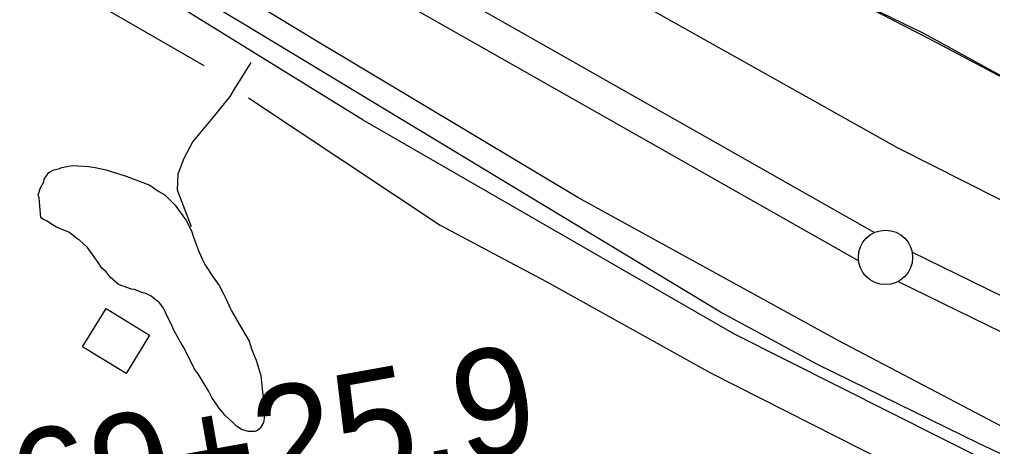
# Model space of a CAD drawing. Extents: x 3161514 to 3199414, y 831166 to 856601.
# Drawn here: x 3194222 to 3195118, y 846162 to 846555 of the extents above; entities that cross this region are included whole.
import ezdxf

# ---------------------------------------------------------------- set-up
doc = ezdxf.new("R2010")
doc.units = 0
for name, color, linetype in [('V-BLDG-OTLN', 7, 'Continuous'), ('V-BORW-LINE', 7, 'Continuous'), ('V-LEVE-TOET', 7, 'Continuous'), ('V-ROAD-CNTR', 7, 'Continuous'), ('V-SITE-VEGE', 7, 'Continuous'), ('V-SURV-IDEN', 7, 'Continuous'), ('V-SURV-LINE', 7, 'Continuous'), ('V-TOPO-SHOR', 7, 'Continuous'), ('V-WETL-SWMP', 7, 'Continuous')]:
    doc.layers.add(name, color=color, linetype=linetype)

msp = doc.modelspace()

# ---------------------------------------------------------------- linework, layer by layer
at = {"layer": 'V-BLDG-OTLN'}
msp.add_lwpolyline([(3194301.96, 846288.8), (3194341.9, 846264.31), (3194320.27, 846229.04), (3194280.33, 846253.53)], close=True, dxfattribs=at)
at = {"layer": 'V-BORW-LINE'}
msp.add_spline([(3194602.88, 847069.85), (3194575.87, 847110.17), (3194547.03, 847120.68), (3194457.58, 847119.19), (3194366.45, 847145.63), (3194258, 847192.86), (3194228.15, 847223.95), (3194227.62, 847247.86), (3194321.38, 847251.47), (3194333.12, 847328.21), (3194340.14, 847375.18), (3194332.7, 847406.95), (3194296.3, 847413.53), (3194262.11, 847433.52), (3194215.71, 847445.62), (3194145.95, 847449.24), (3194103.95, 847498.28), (3194084.11, 847504.72), (3194049.94, 847507.61), (3194007.97, 847494.32), (3194008.4, 847478.79), (3193996.03, 847456.37), (3193997.01, 847423.89), (3193978.52, 847389.56), (3193990.09, 847331.44), (3193948.4, 847301.13), (3193955.13, 847275.83), (3193969.39, 847253.56), (3194023.81, 847249.86), (3194123.13, 847223.18), (3194170.45, 847198.88), (3194298.6, 847102.54), (3194359.03, 847068.97), (3194377.1, 847062.6), (3194480.07, 846995.23), (3194645.36, 846858.6), (3194711.29, 846830.1), (3194803.13, 846760.09), (3194846.45, 846741.59), (3194967.03, 846667.42), (3195071.3, 846623.62), (3195217.07, 846544.55), (3195322.98, 846476), (3195428.75, 846443.06), (3195566.51, 846379.66), (3195648.42, 846343.02), (3195715.01, 846322.25), (3195727.93, 846327.72), (3195733.54, 846331.37)], degree=3, dxfattribs=at)
at = {"layer": 'V-LEVE-TOET'}
for points in [[(3193404.86, 847427.24), (3193527.89, 847325.6), (3193649.29, 847229.77), (3193719.24, 847185.35), (3193763.87, 847155.6), (3193799.79, 847137.63), (3193847.07, 847108.61), (3193910.45, 847071.39), (3194020.18, 847012.19), (3194175.21, 846928.72), (3194351.66, 846834.44), (3194473.32, 846757.13), (3194796.93, 846567.34), (3195030.22, 846437.03), (3195186.65, 846358.16), (3195366.98, 846264.24), (3195469.06, 846215.06)], [(3195462.09, 846012.46), (3195310.44, 846089.95), (3195144.3, 846171.24), (3194976, 846259.57), (3194736.17, 846391.08), (3194492.21, 846536.68), (3194244.33, 846687.2), (3193962, 846845.82), (3193683.2, 847005.52), (3193619.81, 847045.22), (3193527.17, 847108.74), (3193464.65, 847151.09), (3193385.26, 847210.99), (3193298.21, 847283.72), (3193152.47, 847408)]]:
    msp.add_lwpolyline(points, dxfattribs=at)
at = {"layer": 'V-ROAD-CNTR'}
for points in [[(3195659.8, 845877.54), (3195265.97, 846071.64), (3194879.98, 846265.69), (3194538.59, 846461.9), (3194202.61, 846669.52), (3193950.64, 846810.1), (3193717.39, 846938.11), (3193617.36, 846997.34), (3193553.01, 847034.42), (3193467.21, 847094.57), (3193369.18, 847163.95), (3193143.37, 847360.5)], [(3194435.22, 846515.2), (3194428.26, 846503.63), (3194420.66, 846492.14), (3194415.84, 846483.74), (3194400.19, 846464.64), (3194381.84, 846442.46), (3194373.46, 846426.92), (3194367.95, 846412.48), (3194367.49, 846398.06), (3194380.29, 846364.17)]]:
    msp.add_lwpolyline(points, dxfattribs=at)
at = {"layer": 'V-SITE-VEGE'}
msp.add_lwpolyline([(3195575.91, 846284.33), (3195564.29, 846288.19), (3195557.91, 846292.57), (3195555.02, 846298.5), (3195550.89, 846316.08), (3195548.69, 846319.48), (3195545.19, 846321.78), (3195540.97, 846322.92), (3195535.58, 846323.2), (3195509.28, 846320.9), (3195490.51, 846323.74), (3195477.5, 846327.75), (3195451.53, 846340.69), (3195431.49, 846346.23), (3195273.75, 846423.67), (3195061.08, 846536.08), (3194748.11, 846696.66), (3194575.57, 846797.02), (3194354.88, 846961.61), (3194210.43, 847057.96)], dxfattribs=at)
msp.add_lwpolyline([(3194241.82, 846372.24), (3194240.3, 846390.74), (3194239.33, 846393.58), (3194240.27, 846395.96), (3194241.2, 846399.29), (3194244.48, 846405.48), (3194244.95, 846407.85), (3194249.18, 846414.05), (3194253.91, 846416.45), (3194258.18, 846417.42), (3194261.02, 846418.39), (3194267.18, 846419.84), (3194270.98, 846420.34), (3194286.17, 846419.48), (3194291.87, 846418.56), (3194301.85, 846416.24), (3194308.5, 846414.38), (3194314.69, 846412.52), (3194320.39, 846410.65), (3194342.27, 846402.23), (3194350.37, 846396.58), (3194356.09, 846393.29), (3194365.63, 846383.85), (3194375.68, 846369.67), (3194380.48, 846360.21), (3194382.41, 846354.52), (3194387.23, 846341.26), (3194391.55, 846331.8), (3194393.47, 846328.48), (3194400.65, 846317.61), (3194405.91, 846310.04), (3194409.75, 846302.95), (3194412.15, 846298.21), (3194416, 846289.69), (3194417.43, 846286.85), (3194427.5, 846269.35), (3194433.73, 846258.94), (3194436.15, 846250.89), (3194440, 846241.42), (3194444.35, 846227.2), (3194445.86, 846212.02), (3194446.85, 846205.39), (3194447.37, 846197.32), (3194447.42, 846187.83), (3194446.97, 846184.03), (3194443.68, 846178.79), (3194441.31, 846176.88), (3194438.95, 846175.92), (3194432.77, 846175.88), (3194426.59, 846177.74), (3194421.83, 846181.04), (3194418.01, 846184.81), (3194411.33, 846190.95), (3194409.42, 846193.31), (3194405.6, 846197.56), (3194399.38, 846207.02), (3194396.5, 846212.7), (3194385.96, 846229.72), (3194384.05, 846232.08), (3194373.01, 846253.85), (3194371.58, 846255.74), (3194369.18, 846260), (3194364.38, 846268.99), (3194362.46, 846273.25), (3194356.7, 846285.09), (3194354.77, 846289.35), (3194352.38, 846292.66), (3194350.95, 846294.07), (3194343.32, 846300.2), (3194338.56, 846302.54), (3194334.76, 846303.47), (3194328.1, 846306.28), (3194325.25, 846306.74), (3194313.36, 846310.94), (3194305.73, 846317.55), (3194301.9, 846322.74), (3194298.09, 846326.05), (3194294.74, 846331.25), (3194284.69, 846344.95), (3194280.88, 846348.73), (3194277.06, 846352.03), (3194275.16, 846352.97), (3194273.24, 846354.86), (3194267.53, 846359.1), (3194263.72, 846360.5), (3194258.49, 846362.84), (3194256.11, 846363.78), (3194253.25, 846365.66), (3194247.06, 846369.42), (3194244.2, 846370.83)], close=True, dxfattribs=at)
at = {"layer": 'V-SURV-LINE'}
for points in [[(3193815.79, 847034.51), (3195009.58, 846358.79)], [(3194994.81, 846332.68), (3193801.02, 847008.4)], [(3195044.11, 846340.61), (3195801.3, 845970.98)], [(3195788.12, 845944.03), (3195030.94, 846313.66)]]:
    msp.add_lwpolyline(points, dxfattribs=at)
msp.add_circle((3195019.57, 846335.9), 25, dxfattribs=at)
at = {"layer": 'V-TOPO-SHOR'}
for points in [[(3197126.92, 845239.6), (3196924.4, 845339.93), (3196688.44, 845440.26), (3196454.34, 845542.45), (3196040.02, 845724.52), (3195850.51, 845808.13), (3195504.93, 845969.77), (3195231.81, 846105.4), (3195105.47, 846164.86), (3194956.83, 846237.32), (3194867.65, 846285.63), (3194427.32, 846551.31), (3194074.31, 846761.26), (3193869.93, 846880.17), (3193719.44, 846963.78), (3193596.81, 847032.52), (3193502.06, 847088.26), (3193476.05, 847103.12)], [(3194039.01, 846714.81), (3194273.11, 846581.04), (3194392.02, 846512.3)], [(3194432.89, 846482.57), (3194609.4, 846365.52), (3194707.87, 846313.5), (3194858.36, 846229.89), (3194997.71, 846159.29), (3195107.33, 846105.4)]]:
    msp.add_lwpolyline(points, dxfattribs=at)
at = {"layer": 'V-WETL-SWMP'}
msp.add_lwpolyline([(3194207.97, 847061.05), (3194258.89, 847030.67), (3194425.13, 846910.27), (3194500.28, 846846.27), (3194617.73, 846768.67), (3194791.48, 846669.67), (3195054.54, 846541.9), (3195314.83, 846399.58), (3195460.17, 846315.44), (3195561.54, 846262.29), (3195640.01, 846219.21), (3195693.38, 846199.28), (3195745.63, 846189.48), (3195868.03, 846154.1), (3195926.7, 846128.4), (3196049.71, 846069.68), (3196155.3, 846030.81)], dxfattribs=at)

# ---------------------------------------------------------------- texts
at = {"layer": 'V-SURV-IDEN'}
msp.add_text('969+25.9', height=100, rotation=10.1301, dxfattribs=at).set_placement((3194151.14, 846060.88))

doc.saveas('drawing.dxf')
